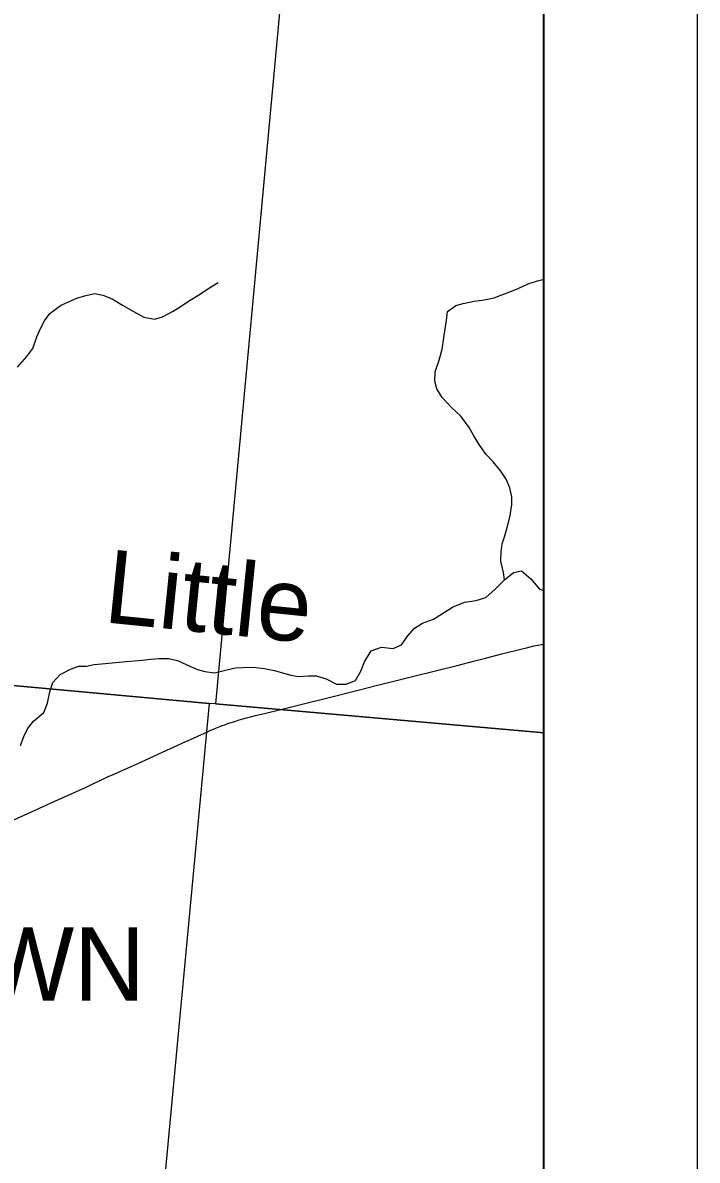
# Model space of a CAD drawing. Extents: x 0 to 680, y 0 to 440.
# Drawn here: x 571.17 to 586.54, y 340.67 to 366.59 of the extents above; entities that cross this region are included whole.
import ezdxf

# ---------------------------------------------------------------- set-up
doc = ezdxf.new("R2010")
doc.units = 0
for name, color, linetype in [('GM_X_Adjacent_County', 7, 'Continuous'), ('GM_X_Corporation_Text', 7, 'Continuous'), ('GM_X_County', 7, 'Continuous'), ('GM_X_Minor_River', 7, 'Continuous'), ('GM_X_Minor_River_Text', 7, 'Continuous'), ('GM_X_Section', 7, 'Continuous'), ('GM_X_State_Route', 7, 'Continuous'), ('GM_X_Township', 7, 'Continuous'), ('SH_Data', 7, 'Continuous'), ('SH_Text', 7, 'Continuous')]:
    doc.layers.add(name, color=color, linetype=linetype)

msp = doc.modelspace()

# ---------------------------------------------------------------- linework, layer by layer
at = {"layer": 'GM_X_Adjacent_County'}
msp.add_lwpolyline([(520.893, 177.346), (583.052, 177.346), (583.052, 415.359), (345.039, 415.359)], dxfattribs=at)
at = {"layer": 'GM_X_County'}
msp.add_lwpolyline([(520.893, 177.346), (583.052, 177.346), (583.052, 415.359), (345.039, 415.359)], dxfattribs=at)
at = {"layer": 'GM_X_Minor_River'}
for points in [[(582.145, 353.898), (582.123, 354.06), (582.063, 354.323), (582.069, 354.537), (582.094, 354.718), (582.153, 354.897), (582.219, 355.117), (582.279, 355.356), (582.313, 355.61), (582.317, 355.785), (582.27, 355.994), (582.188, 356.19), (582.066, 356.368), (581.891, 356.587), (581.721, 356.759), (581.554, 357.005), (581.438, 357.189), (581.343, 357.366), (581.156, 357.626), (580.94, 357.819), (580.725, 358.046), (580.61, 358.244), (580.561, 358.42), (580.567, 358.634), (580.661, 358.9), (580.728, 359.153), (580.762, 359.407), (580.795, 359.614), (580.826, 359.801), (580.852, 360.008), (581.037, 360.144), (581.205, 360.187), (581.455, 360.247), (581.683, 360.275), (581.912, 360.322), (582.088, 360.391), (582.271, 360.454), (582.474, 360.542), (582.684, 360.637), (582.9, 360.705), (583.052, 360.745)], [(571.053, 358.744), (571.267, 358.98), (571.406, 359.164), (571.494, 359.43), (571.58, 359.622), (571.671, 359.794), (571.79, 359.966), (572.036, 360.147), (572.212, 360.229), (572.409, 360.311), (572.611, 360.373), (572.807, 360.415), (573, 360.383), (573.212, 360.297), (573.442, 360.15), (573.693, 360.009), (573.931, 359.882), (574.177, 359.836), (574.359, 359.884), (574.597, 360.019), (574.781, 360.128), (574.952, 360.244), (575.197, 360.399), (575.388, 360.521), (575.626, 360.669)], [(581.503, 353.425), (581.719, 353.494), (581.932, 353.682), (582.145, 353.898), (582.351, 354.06), (582.533, 354.102), (582.749, 353.916), (582.943, 353.683), (583.052, 353.656)], [(571.119, 350.125), (571.199, 350.33), (571.284, 350.503), (571.416, 350.68), (571.655, 350.875), (571.735, 351.087), (571.789, 351.341), (571.855, 351.56), (572.027, 351.737), (572.258, 351.858), (572.454, 351.927), (572.622, 351.929), (572.804, 351.964), (573.052, 351.991), (573.287, 352.012), (573.529, 352.033), (573.717, 352.054), (573.891, 352.063), (574.093, 352.092), (574.274, 352.107), (574.502, 352.101), (574.701, 352.055), (574.913, 351.956), (575.151, 351.856), (575.324, 351.804), (575.544, 351.778), (575.794, 351.839), (576.023, 351.893), (576.191, 351.902), (576.425, 351.91), (576.679, 351.876), (576.912, 351.83), (577.091, 351.778), (577.278, 351.726), (577.451, 351.695), (577.679, 351.709), (577.86, 351.711), (578.086, 351.638), (578.323, 351.518), (578.538, 351.519), (578.754, 351.6), (578.874, 351.812), (578.96, 352.031), (579.108, 352.282), (579.344, 352.362), (579.611, 352.335), (579.801, 352.418), (579.947, 352.622), (580.099, 352.792), (580.283, 352.908), (580.527, 353.002), (580.738, 353.13), (580.963, 353.272), (581.234, 353.386), (581.503, 353.425)]]:
    msp.add_lwpolyline(points, dxfattribs=at)
at = {"layer": 'GM_X_Section'}
for points in [[(559.672, 370.073), (577.185, 368.543), (575.561, 351.071), (575.421, 351.08), (558.031, 352.677)], [(583.052, 350.413), (583.052, 368.033), (577.185, 368.543), (575.561, 351.071)], [(558.031, 352.677), (575.421, 351.08), (573.793, 333.762), (556.283, 335.589)], [(583.052, 332.982), (583.052, 350.413), (575.561, 351.071), (575.421, 351.08), (573.793, 333.762)]]:
    msp.add_lwpolyline(points, close=True, dxfattribs=at)
at = {"layer": 'GM_X_State_Route'}
msp.add_lwpolyline([(570.394, 348.173), (571.373, 348.614), (571.903, 348.851), (572.262, 349.014), (572.6, 349.169), (572.773, 349.25), (572.954, 349.334), (573.107, 349.405), (573.272, 349.479), (573.453, 349.56), (573.767, 349.699), (574.276, 349.93), (574.89, 350.212), (575.064, 350.291), (575.249, 350.375), (575.368, 350.429), (575.461, 350.47), (575.522, 350.495), (575.585, 350.522), (575.663, 350.553), (575.716, 350.574), (575.775, 350.595), (575.848, 350.621), (575.921, 350.646), (576.003, 350.672), (576.082, 350.697), (576.184, 350.726), (576.272, 350.751), (576.361, 350.774), (576.479, 350.804), (576.573, 350.827), (576.679, 350.853), (577.051, 350.944), (577.54, 351.066), (578.125, 351.209), (578.783, 351.378), (579.251, 351.493), (579.654, 351.595), (580.112, 351.708), (581.068, 351.946), (581.471, 352.05), (581.715, 352.113), (582.086, 352.208), (582.549, 352.325), (582.649, 352.349), (582.733, 352.37), (582.816, 352.389), (582.91, 352.409), (582.991, 352.425), (583.052, 352.436)], dxfattribs=at)
at = {"layer": 'GM_X_Township'}
msp.add_lwpolyline([(583.052, 332.964), (583.052, 415.359), (545.72, 415.359), (544.943, 406.694), (543.319, 389.158), (542.046, 374.328), (541.015, 362.816), (538.92, 340.027), (538.661, 337.15), (556.214, 335.657), (573.829, 333.802), (582.861, 332.98)], close=True, dxfattribs=at)
at = {"layer": 'SH_Data'}
for p, q in [((586.539, 418.859), (586.539, 173.859)), ((583.039, 415.359), (583.039, 177.359))]:
    msp.add_line(p, q, dxfattribs=at)
at = {"layer": 'SH_Text'}
for points in [[(345.039, 415.359), (583.039, 415.359), (583.039, 177.359), (345.039, 177.359)], [(345.039, 415.359), (345.039, 177.359), (583.038, 177.359), (583.038, 415.359)]]:
    msp.add_lwpolyline(points, close=True, dxfattribs=at)

# ---------------------------------------------------------------- texts
at = {"layer": 'GM_X_Corporation_Text'}
msp.add_text('CASSTOWN', height=1.6689, rotation=0, dxfattribs=at).set_placement((561.061, 344.312))
at = {"layer": 'GM_X_Minor_River_Text'}
msp.add_text('Little', height=1.6689, rotation=354.227, dxfattribs=at).set_placement((572.99, 352.932))

doc.saveas('drawing.dxf')
